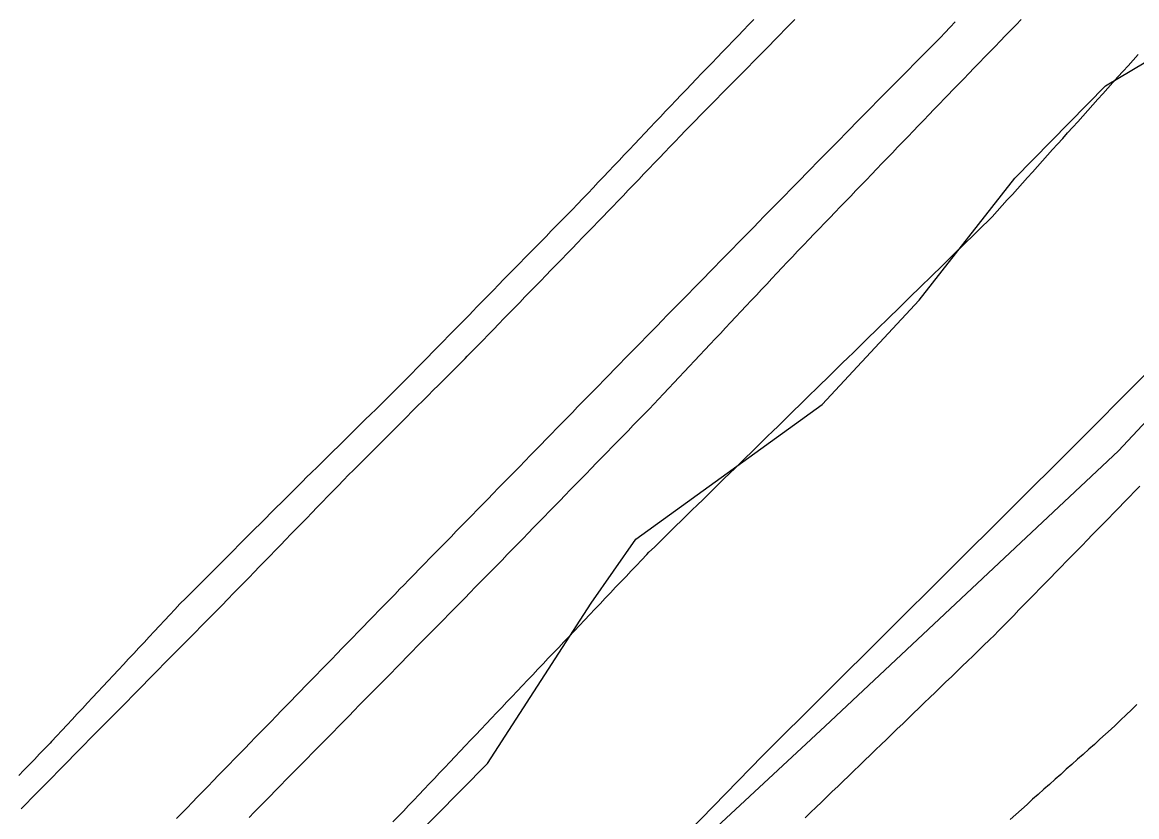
# Model space of a CAD drawing. Extents: x 1901471 to 1963503, y 756461 to 799997.
# Drawn here: x 1930062.4 to 1930210.6, y 772997.5 to 773103.1 of the extents above; entities that cross this region are included whole.
import ezdxf

# ---------------------------------------------------------------- set-up
doc = ezdxf.new("R2010")
doc.units = 0
for name, color, linetype in [('RD_EX_Fence_Other', 7, 'Continuous'), ('RD_EX_H2O', 7, 'Continuous'), ('RD_EX_Road', 7, 'Continuous'), ('RD_EX_VEG', 7, 'Continuous')]:
    doc.layers.add(name, color=color, linetype=linetype)

msp = doc.modelspace()

# ---------------------------------------------------------------- linework, layer by layer
at = {"layer": 'RD_EX_Fence_Other'}
msp.add_lwpolyline([(1930230.69, 773075.39), (1930202.12, 773046.67), (1930160.84, 773005.63), (1930128.22, 772972.13), (1930093.2, 772937.02), (1930073.43, 772918.59), (1930046.34, 772888.73), (1930044.81, 772868.05), (1930041.7, 772840.72), (1929994.8, 772796.32), (1929941.04, 772746.6), (1929894.33, 772713.92), (1929883.55, 772706.62), (1929817.78, 772673.24), (1929792.5, 772663.78), (1929741.61, 772646.35), (1929701.32, 772635.07), (1929691.74, 772624.27), (1929671.21, 772603.84), (1929649.68, 772579.5)], dxfattribs=at)
at = {"layer": 'RD_EX_H2O'}
msp.add_lwpolyline([(1930111.72, 772996.84), (1930112.41, 772997.56), (1930113.1, 772998.29), (1930113.79, 772999.01), (1930114.48, 772999.74), (1930115.17, 773000.46), (1930115.85, 773001.19), (1930116.54, 773001.91), (1930117.23, 773002.64), (1930117.92, 773003.36), (1930118.61, 773004.09), (1930119.3, 773004.81), (1930119.98, 773005.54), (1930120.67, 773006.27), (1930121.36, 773006.99), (1930122.05, 773007.72), (1930122.74, 773008.44), (1930123.43, 773009.17), (1930124.11, 773009.89), (1930124.8, 773010.62), (1930125.49, 773011.34), (1930126.18, 773012.07), (1930126.87, 773012.79), (1930127.56, 773013.52), (1930128.24, 773014.24), (1930128.93, 773014.97), (1930129.62, 773015.69), (1930130.31, 773016.42), (1930131, 773017.15), (1930131.69, 773017.87), (1930132.37, 773018.6), (1930133.06, 773019.32), (1930133.75, 773020.05), (1930134.44, 773020.77), (1930135.13, 773021.5), (1930135.82, 773022.22), (1930136.5, 773022.95), (1930137.19, 773023.67), (1930137.88, 773024.4), (1930138.57, 773025.12), (1930139.26, 773025.85), (1930139.95, 773026.57), (1930140.63, 773027.3), (1930141.32, 773028.03), (1930142.01, 773028.75), (1930142.7, 773029.48), (1930143.39, 773030.2), (1930144.08, 773030.93), (1930144.08, 773030.93), (1930144.76, 773031.65), (1930145.45, 773032.38), (1930145.75, 773032.7), (1930146.47, 773033.39), (1930147.18, 773034.09), (1930147.9, 773034.79), (1930148.61, 773035.49), (1930149.33, 773036.19), (1930150.04, 773036.89), (1930150.76, 773037.59), (1930151.47, 773038.29), (1930152.19, 773038.98), (1930152.9, 773039.68), (1930153.62, 773040.38), (1930154.33, 773041.08), (1930155.05, 773041.78), (1930155.76, 773042.48), (1930156.48, 773043.18), (1930157.19, 773043.88), (1930157.91, 773044.57), (1930158.62, 773045.27), (1930159.34, 773045.97), (1930160.05, 773046.67), (1930160.77, 773047.37), (1930161.48, 773048.07), (1930162.2, 773048.77), (1930162.91, 773049.47), (1930163.63, 773050.16), (1930164.34, 773050.86), (1930165.06, 773051.56), (1930165.77, 773052.26), (1930166.49, 773052.96), (1930167.2, 773053.66), (1930167.92, 773054.36), (1930168.63, 773055.06), (1930169.35, 773055.76), (1930170.06, 773056.45), (1930170.78, 773057.15), (1930171.5, 773057.85), (1930172.21, 773058.55), (1930172.93, 773059.25), (1930173.64, 773059.95), (1930174.36, 773060.65), (1930175.07, 773061.35), (1930175.79, 773062.04), (1930176.5, 773062.74), (1930177.22, 773063.44), (1930177.93, 773064.14), (1930178.65, 773064.84), (1930179.36, 773065.54), (1930180.08, 773066.24), (1930180.79, 773066.94), (1930181.51, 773067.63), (1930182.22, 773068.33), (1930182.94, 773069.03), (1930183.65, 773069.73), (1930184.37, 773070.43), (1930185.08, 773071.13), (1930185.8, 773071.83), (1930186.51, 773072.53), (1930187.23, 773073.22), (1930187.94, 773073.92), (1930188.66, 773074.62), (1930189.37, 773075.32), (1930189.37, 773075.32), (1930190.09, 773076.02), (1930190.8, 773076.72), (1930191.38, 773077.29), (1930192.05, 773078.03), (1930192.72, 773078.77), (1930193.39, 773079.52), (1930194.06, 773080.26), (1930194.73, 773081), (1930195.39, 773081.75), (1930196.06, 773082.49), (1930196.73, 773083.23), (1930197.4, 773083.98), (1930198.07, 773084.72), (1930198.74, 773085.46), (1930199.41, 773086.21), (1930200.08, 773086.95), (1930200.75, 773087.69), (1930201.41, 773088.44), (1930202.08, 773089.18), (1930202.75, 773089.92), (1930203.42, 773090.67), (1930204.09, 773091.41), (1930204.76, 773092.16), (1930205.43, 773092.9), (1930206.1, 773093.64), (1930206.76, 773094.39), (1930207.43, 773095.13), (1930208.1, 773095.87), (1930208.77, 773096.62), (1930209.44, 773097.36), (1930210.11, 773098.1), (1930210.78, 773098.85)], dxfattribs=at)
at = {"layer": 'RD_EX_Road'}
for points in [[(1930159.69, 773103.51), (1930159, 773102.79), (1930158.31, 773102.07), (1930157.61, 773101.35), (1930156.92, 773100.63), (1930156.22, 773099.91), (1930155.53, 773099.19), (1930154.83, 773098.47), (1930154.14, 773097.75), (1930153.45, 773097.03), (1930152.75, 773096.32), (1930152.06, 773095.6), (1930151.36, 773094.88), (1930150.72, 773094.21), (1930150.03, 773093.48), (1930149.34, 773092.76), (1930148.65, 773092.03), (1930147.97, 773091.31), (1930147.28, 773090.58), (1930146.59, 773089.86), (1930145.9, 773089.13), (1930145.21, 773088.41), (1930144.53, 773087.68), (1930143.84, 773086.95), (1930143.15, 773086.23), (1930142.46, 773085.5), (1930141.77, 773084.78), (1930141.09, 773084.05), (1930140.4, 773083.33), (1930139.71, 773082.6), (1930139.02, 773081.88), (1930138.33, 773081.15), (1930137.65, 773080.43), (1930136.96, 773079.7), (1930136.27, 773078.97), (1930135.57, 773078.26), (1930134.87, 773077.54), (1930134.17, 773076.83), (1930133.47, 773076.11), (1930132.77, 773075.4), (1930132.07, 773074.68), (1930131.37, 773073.97), (1930130.67, 773073.26), (1930129.97, 773072.54), (1930129.27, 773071.83), (1930128.57, 773071.11), (1930127.87, 773070.4), (1930127.17, 773069.68), (1930126.47, 773068.97), (1930125.77, 773068.25), (1930125.07, 773067.54), (1930124.37, 773066.82), (1930123.68, 773066.11), (1930122.98, 773065.4), (1930122.28, 773064.68), (1930121.92, 773064.31), (1930121.22, 773063.6), (1930120.52, 773062.89), (1930119.82, 773062.17), (1930119.12, 773061.46), (1930118.42, 773060.75), (1930117.72, 773060.03), (1930117.02, 773059.32), (1930116.31, 773058.6), (1930115.61, 773057.89), (1930114.91, 773057.18), (1930114.21, 773056.46), (1930113.51, 773055.75), (1930112.81, 773055.04), (1930112.32, 773054.53), (1930111.61, 773053.83), (1930110.89, 773053.13), (1930110.18, 773052.43), (1930109.47, 773051.72), (1930108.75, 773051.02), (1930108.04, 773050.32), (1930107.33, 773049.62), (1930106.62, 773048.92), (1930105.9, 773048.22), (1930105.19, 773047.52), (1930104.48, 773046.81), (1930103.77, 773046.11), (1930103.05, 773045.41), (1930102.34, 773044.71), (1930101.63, 773044.01), (1930100.91, 773043.31), (1930100.2, 773042.61), (1930099.74, 773042.15), (1930099.03, 773041.44), (1930098.32, 773040.74), (1930097.62, 773040.03), (1930096.91, 773039.32), (1930096.2, 773038.62), (1930095.5, 773037.91), (1930094.79, 773037.2), (1930094.08, 773036.49), (1930093.38, 773035.79), (1930092.67, 773035.08), (1930091.96, 773034.37), (1930091.25, 773033.67), (1930090.55, 773032.96), (1930089.84, 773032.25), (1930089.13, 773031.55), (1930088.43, 773030.84), (1930087.72, 773030.13), (1930087.01, 773029.42), (1930086.3, 773028.72), (1930085.6, 773028.01), (1930084.89, 773027.3), (1930084.18, 773026.6), (1930083.41, 773025.82), (1930082.72, 773025.09), (1930082.04, 773024.36), (1930081.36, 773023.63), (1930080.68, 773022.89), (1930079.99, 773022.16), (1930079.31, 773021.43), (1930078.63, 773020.7), (1930077.95, 773019.97), (1930077.26, 773019.24), (1930076.58, 773018.51), (1930075.9, 773017.78), (1930075.22, 773017.05), (1930074.53, 773016.32), (1930073.85, 773015.59), (1930073.17, 773014.86), (1930072.49, 773014.13), (1930071.8, 773013.39), (1930071.12, 773012.66), (1930070.44, 773011.93), (1930069.76, 773011.2), (1930069.07, 773010.47), (1930068.39, 773009.74), (1930067.71, 773009.01), (1930067.03, 773008.28), (1930066.34, 773007.55), (1930066.14, 773007.33), (1930065.44, 773006.61), (1930064.75, 773005.89), (1930064.06, 773005.16), (1930063.36, 773004.44), (1930062.67, 773003.72), (1930061.98, 773003)], [(1930062.29, 772998.57), (1930062.99, 772999.28), (1930063.69, 772999.99), (1930064.39, 773000.71), (1930065.09, 773001.42), (1930065.79, 773002.13), (1930066.49, 773002.85), (1930067.19, 773003.56), (1930067.89, 773004.27), (1930068.59, 773004.98), (1930069.29, 773005.7), (1930069.99, 773006.41), (1930070.7, 773007.12), (1930071.4, 773007.84), (1930072.15, 773008.6), (1930072.85, 773009.31), (1930073.56, 773010.02), (1930074.26, 773010.74), (1930074.96, 773011.45), (1930075.66, 773012.16), (1930076.37, 773012.87), (1930077.07, 773013.58), (1930077.77, 773014.29), (1930078.47, 773015), (1930079.18, 773015.72), (1930079.88, 773016.43), (1930080.58, 773017.14), (1930081.28, 773017.85), (1930081.99, 773018.56), (1930082.69, 773019.27), (1930083.39, 773019.98), (1930084.1, 773020.7), (1930084.8, 773021.41), (1930085.5, 773022.12), (1930086.2, 773022.83), (1930086.91, 773023.54), (1930087.61, 773024.25), (1930088.31, 773024.96), (1930089.01, 773025.68), (1930089.72, 773026.39), (1930089.8, 773026.48), (1930090.5, 773027.19), (1930091.2, 773027.91), (1930091.89, 773028.63), (1930092.59, 773029.35), (1930093.29, 773030.06), (1930093.98, 773030.78), (1930094.68, 773031.5), (1930095.38, 773032.21), (1930096.07, 773032.93), (1930096.77, 773033.65), (1930097.47, 773034.37), (1930098.16, 773035.08), (1930098.86, 773035.8), (1930099.56, 773036.52), (1930100.25, 773037.24), (1930100.95, 773037.95), (1930101.65, 773038.67), (1930102.35, 773039.39), (1930103.04, 773040.1), (1930103.74, 773040.82), (1930104.44, 773041.54), (1930105.13, 773042.26), (1930105.83, 773042.97), (1930106.47, 773043.62), (1930107.18, 773044.32), (1930107.89, 773045.03), (1930108.59, 773045.74), (1930109.3, 773046.44), (1930110.01, 773047.15), (1930110.72, 773047.86), (1930111.42, 773048.56), (1930112.13, 773049.27), (1930112.84, 773049.98), (1930113.55, 773050.68), (1930114.25, 773051.39), (1930114.96, 773052.1), (1930115.67, 773052.8), (1930116.38, 773053.51), (1930117.08, 773054.22), (1930117.79, 773054.92), (1930118.5, 773055.63), (1930119.21, 773056.34), (1930119.91, 773057.04), (1930120.62, 773057.75), (1930121.33, 773058.46), (1930121.6, 773058.74), (1930122.3, 773059.46), (1930122.99, 773060.17), (1930123.69, 773060.89), (1930124.39, 773061.61), (1930125.09, 773062.32), (1930125.78, 773063.04), (1930126.48, 773063.76), (1930127.18, 773064.47), (1930127.87, 773065.19), (1930128.57, 773065.91), (1930129.27, 773066.63), (1930129.96, 773067.34), (1930130.66, 773068.06), (1930131.36, 773068.78), (1930132.05, 773069.49), (1930132.75, 773070.21), (1930133.45, 773070.93), (1930134.15, 773071.65), (1930134.84, 773072.36), (1930135.54, 773073.08), (1930136.24, 773073.8), (1930136.93, 773074.51), (1930137.63, 773075.23), (1930138.33, 773075.95), (1930139.02, 773076.66), (1930139.72, 773077.38), (1930140.24, 773077.92), (1930140.93, 773078.64), (1930141.62, 773079.36), (1930142.31, 773080.08), (1930143, 773080.81), (1930143.69, 773081.53), (1930144.39, 773082.25), (1930145.08, 773082.97), (1930145.77, 773083.69), (1930146.46, 773084.42), (1930147.15, 773085.14), (1930147.85, 773085.86), (1930148.54, 773086.58), (1930149.23, 773087.3), (1930149.92, 773088.02), (1930150.61, 773088.75), (1930151.2, 773089.34), (1930151.9, 773090.05), (1930152.6, 773090.77), (1930153.31, 773091.48), (1930154.01, 773092.19), (1930154.71, 773092.9), (1930155.41, 773093.61), (1930156.11, 773094.33), (1930156.82, 773095.04), (1930157.52, 773095.75), (1930158.22, 773096.46), (1930158.92, 773097.18), (1930159.62, 773097.89), (1930160.32, 773098.6), (1930161.03, 773099.31), (1930161.73, 773100.02), (1930162.43, 773100.74), (1930163.13, 773101.45), (1930163.83, 773102.16), (1930164.44, 773102.79), (1930165.13, 773103.5)], [(1930186.47, 773103.19), (1930185.78, 773102.47), (1930185.09, 773101.75), (1930184.49, 773101.13), (1930183.79, 773100.42), (1930183.09, 773099.71), (1930182.39, 773099), (1930181.68, 773098.29), (1930180.98, 773097.57), (1930180.28, 773096.86), (1930179.58, 773096.15), (1930178.87, 773095.44), (1930178.17, 773094.73), (1930177.47, 773094.02), (1930176.77, 773093.3), (1930176.06, 773092.59), (1930175.36, 773091.88), (1930174.66, 773091.17), (1930173.96, 773090.46), (1930173.25, 773089.75), (1930172.55, 773089.03), (1930171.85, 773088.32), (1930171.15, 773087.61), (1930170.44, 773086.9), (1930170.14, 773086.59), (1930169.44, 773085.87), (1930168.74, 773085.16), (1930168.04, 773084.45), (1930167.34, 773083.73), (1930166.64, 773083.02), (1930165.94, 773082.3), (1930165.24, 773081.59), (1930164.54, 773080.88), (1930163.84, 773080.16), (1930163.14, 773079.45), (1930162.44, 773078.73), (1930161.74, 773078.02), (1930161.04, 773077.31), (1930160.34, 773076.59), (1930159.64, 773075.88), (1930158.94, 773075.16), (1930158.24, 773074.45), (1930157.54, 773073.74), (1930156.84, 773073.02), (1930156.59, 773072.77), (1930155.89, 773072.05), (1930155.19, 773071.34), (1930154.49, 773070.62), (1930153.79, 773069.91), (1930153.09, 773069.19), (1930152.39, 773068.48), (1930151.69, 773067.77), (1930150.99, 773067.05), (1930150.29, 773066.34), (1930149.59, 773065.62), (1930148.89, 773064.91), (1930148.19, 773064.19), (1930147.5, 773063.48), (1930146.8, 773062.76), (1930146.1, 773062.05), (1930145.4, 773061.33), (1930144.7, 773060.62), (1930144, 773059.91), (1930143.26, 773059.15), (1930142.56, 773058.44), (1930141.86, 773057.72), (1930141.16, 773057.01), (1930140.47, 773056.29), (1930139.77, 773055.58), (1930139.07, 773054.86), (1930138.37, 773054.15), (1930137.67, 773053.43), (1930136.97, 773052.72), (1930136.27, 773052), (1930135.57, 773051.28), (1930134.87, 773050.57), (1930134.18, 773049.85), (1930133.48, 773049.14), (1930132.78, 773048.42), (1930132.08, 773047.71), (1930131.38, 773046.99), (1930130.68, 773046.28), (1930129.98, 773045.56), (1930129.28, 773044.85), (1930128.52, 773044.06), (1930127.82, 773043.35), (1930127.12, 773042.63), (1930126.42, 773041.92), (1930125.72, 773041.2), (1930125.02, 773040.49), (1930124.33, 773039.77), (1930123.63, 773039.05), (1930122.93, 773038.34), (1930122.23, 773037.62), (1930121.53, 773036.91), (1930120.83, 773036.19), (1930120.14, 773035.48), (1930119.44, 773034.76), (1930118.74, 773034.05), (1930118.04, 773033.33), (1930117.34, 773032.61), (1930116.64, 773031.9), (1930115.94, 773031.18), (1930115.25, 773030.47), (1930114.55, 773029.75), (1930113.85, 773029.04), (1930113.15, 773028.32), (1930112.65, 773027.81), (1930111.95, 773027.09), (1930111.25, 773026.38), (1930110.56, 773025.66), (1930109.86, 773024.94), (1930109.16, 773024.23), (1930108.46, 773023.51), (1930107.77, 773022.8), (1930107.07, 773022.08), (1930106.37, 773021.36), (1930105.67, 773020.65), (1930104.97, 773019.93), (1930104.28, 773019.21), (1930103.58, 773018.5), (1930102.88, 773017.78), (1930102.18, 773017.07), (1930101.49, 773016.35), (1930100.79, 773015.63), (1930100.09, 773014.92), (1930099.39, 773014.2), (1930098.69, 773013.48), (1930098.3, 773013.07), (1930097.6, 773012.36), (1930096.9, 773011.64), (1930096.2, 773010.92), (1930095.51, 773010.21), (1930094.81, 773009.49), (1930094.11, 773008.77), (1930093.42, 773008.06), (1930092.72, 773007.34), (1930092.02, 773006.62), (1930091.32, 773005.91), (1930090.63, 773005.19), (1930089.93, 773004.47), (1930089.23, 773003.76), (1930088.53, 773003.04), (1930087.84, 773002.32), (1930087.14, 773001.6), (1930086.44, 773000.89), (1930085.75, 773000.17), (1930085.05, 772999.45), (1930084.35, 772998.74), (1930083.65, 772998.02), (1930082.96, 772997.3)], [(1930195.25, 773103.52), (1930194.55, 773102.8), (1930193.85, 773102.08), (1930193.16, 773101.36), (1930192.46, 773100.64), (1930191.77, 773099.93), (1930191.07, 773099.21), (1930190.37, 773098.49), (1930189.68, 773097.77), (1930188.98, 773097.06), (1930188.29, 773096.34), (1930187.59, 773095.62), (1930186.89, 773094.9), (1930186.2, 773094.18), (1930185.5, 773093.47), (1930185.06, 773093.01), (1930184.36, 773092.29), (1930183.67, 773091.57), (1930182.97, 773090.85), (1930182.28, 773090.12), (1930181.59, 773089.4), (1930180.89, 773088.68), (1930180.2, 773087.96), (1930179.51, 773087.24), (1930178.81, 773086.52), (1930178.12, 773085.8), (1930177.42, 773085.08), (1930176.73, 773084.36), (1930176.04, 773083.64), (1930175.34, 773082.92), (1930174.65, 773082.2), (1930173.96, 773081.48), (1930173.26, 773080.76), (1930172.57, 773080.04), (1930171.87, 773079.32), (1930171.18, 773078.6), (1930170.49, 773077.88), (1930169.79, 773077.16), (1930169.1, 773076.44), (1930168.41, 773075.72), (1930167.71, 773075), (1930167.02, 773074.28), (1930166.32, 773073.56), (1930165.63, 773072.84), (1930165.51, 773072.71), (1930164.82, 773071.98), (1930164.14, 773071.26), (1930163.45, 773070.53), (1930162.77, 773069.8), (1930162.08, 773069.07), (1930161.4, 773068.34), (1930160.71, 773067.61), (1930160.03, 773066.88), (1930159.35, 773066.16), (1930158.66, 773065.43), (1930157.98, 773064.7), (1930157.29, 773063.97), (1930156.61, 773063.24), (1930155.92, 773062.51), (1930155.24, 773061.78), (1930154.55, 773061.05), (1930153.87, 773060.33), (1930153.18, 773059.6), (1930152.5, 773058.87), (1930151.81, 773058.14), (1930151.13, 773057.41), (1930150.44, 773056.68), (1930149.76, 773055.95), (1930149.07, 773055.23), (1930148.39, 773054.5), (1930147.7, 773053.77), (1930147.02, 773053.04), (1930146.45, 773052.44), (1930145.76, 773051.72), (1930145.06, 773051), (1930144.36, 773050.29), (1930143.66, 773049.57), (1930142.97, 773048.85), (1930142.27, 773048.14), (1930141.57, 773047.42), (1930140.87, 773046.71), (1930140.18, 773045.99), (1930139.48, 773045.27), (1930138.78, 773044.56), (1930138.08, 773043.84), (1930137.39, 773043.12), (1930136.69, 773042.41), (1930135.99, 773041.69), (1930135.29, 773040.97), (1930134.6, 773040.26), (1930133.9, 773039.54), (1930133.2, 773038.83), (1930132.5, 773038.11), (1930131.8, 773037.39), (1930131.11, 773036.68), (1930130.41, 773035.96), (1930129.71, 773035.24), (1930129.01, 773034.53), (1930128.32, 773033.81), (1930127.62, 773033.09), (1930126.92, 773032.38), (1930126.22, 773031.66), (1930125.47, 773030.89), (1930124.77, 773030.18), (1930124.07, 773029.47), (1930123.37, 773028.75), (1930122.67, 773028.04), (1930121.97, 773027.33), (1930121.27, 773026.61), (1930120.57, 773025.9), (1930119.87, 773025.19), (1930119.17, 773024.47), (1930118.47, 773023.76), (1930117.76, 773023.05), (1930117.06, 773022.33), (1930116.36, 773021.62), (1930115.66, 773020.91), (1930114.96, 773020.19), (1930114.26, 773019.48), (1930113.56, 773018.77), (1930112.86, 773018.05), (1930112.16, 773017.34), (1930111.46, 773016.63), (1930110.76, 773015.92), (1930110.05, 773015.2), (1930109.35, 773014.49), (1930108.65, 773013.78), (1930107.95, 773013.06), (1930107.25, 773012.35), (1930106.55, 773011.64), (1930105.85, 773010.92), (1930105.15, 773010.21), (1930104.45, 773009.5), (1930103.75, 773008.78), (1930103.11, 773008.13), (1930102.41, 773007.42), (1930101.7, 773006.71), (1930101, 773006), (1930100.3, 773005.28), (1930099.6, 773004.57), (1930098.9, 773003.86), (1930098.2, 773003.15), (1930097.5, 773002.43), (1930096.8, 773001.72), (1930096.09, 773001.01), (1930095.39, 773000.29), (1930094.69, 772999.58), (1930093.99, 772998.87), (1930093.29, 772998.16), (1930092.59, 772997.44)], [(1930166.53, 772997.4), (1930167.24, 772998.09), (1930167.96, 772998.79), (1930168.68, 772999.48), (1930169.4, 773000.18), (1930170.12, 773000.87), (1930170.84, 773001.57), (1930171.56, 773002.26), (1930172.28, 773002.95), (1930173, 773003.65), (1930173.72, 773004.34), (1930174.44, 773005.04), (1930175.16, 773005.73), (1930175.88, 773006.43), (1930176.6, 773007.12), (1930177.32, 773007.82), (1930178.04, 773008.51), (1930178.76, 773009.21), (1930179.48, 773009.9), (1930180.2, 773010.59), (1930180.91, 773011.29), (1930181.63, 773011.98), (1930182.35, 773012.68), (1930183.07, 773013.37), (1930183.79, 773014.07), (1930184.51, 773014.76), (1930185.23, 773015.46), (1930185.95, 773016.15), (1930186.67, 773016.85), (1930187.39, 773017.54), (1930188.11, 773018.23), (1930188.83, 773018.93), (1930189.55, 773019.62), (1930190.27, 773020.32), (1930190.99, 773021.01), (1930191.71, 773021.71), (1930192.15, 773022.16), (1930192.84, 773022.87), (1930193.54, 773023.59), (1930194.24, 773024.3), (1930194.94, 773025.02), (1930195.64, 773025.73), (1930196.34, 773026.45), (1930197.04, 773027.16), (1930197.73, 773027.88), (1930198.43, 773028.59), (1930199.13, 773029.31), (1930199.83, 773030.03), (1930200.53, 773030.74), (1930201.23, 773031.46), (1930201.93, 773032.17), (1930202.63, 773032.89), (1930203.32, 773033.6), (1930204.02, 773034.32), (1930204.72, 773035.03), (1930205.42, 773035.75), (1930206.12, 773036.46), (1930206.82, 773037.18), (1930207.52, 773037.9), (1930208.21, 773038.61), (1930208.91, 773039.33), (1930209.61, 773040.04), (1930210.31, 773040.76), (1930211.01, 773041.47)], [(1930210.6, 773012.46), (1930209.89, 773011.76), (1930209.17, 773011.06), (1930208.45, 773010.37), (1930207.73, 773009.67), (1930207.21, 773009.16), (1930206.46, 773008.49), (1930205.71, 773007.83), (1930204.97, 773007.16), (1930204.22, 773006.5), (1930203.47, 773005.83), (1930202.73, 773005.17), (1930201.98, 773004.5), (1930201.23, 773003.84), (1930200.49, 773003.17), (1930199.74, 773002.51), (1930198.99, 773001.84), (1930198.25, 773001.18), (1930197.5, 773000.51), (1930196.75, 772999.85), (1930196.01, 772999.18), (1930195.26, 772998.52), (1930194.51, 772997.85), (1930193.77, 772997.18)]]:
    msp.add_lwpolyline(points, dxfattribs=at)
at = {"layer": 'RD_EX_VEG'}
for points in [[(1930011.48, 772886.35), (1930044.44, 772916.8), (1930056.93, 772932.01), (1930078.55, 772957.35), (1930103.59, 772983.67), (1930124.27, 773004.63), (1930138.07, 773025.93), (1930144.02, 773034.41), (1930168.76, 773052.31), (1930181.68, 773066.18), (1930194.37, 773082.4), (1930206.42, 773094.68), (1930218.58, 773101.93)], [(1930232.02, 773071.7), (1930208.18, 773046.19), (1930169.19, 773009.56), (1930137.18, 772979.86), (1930102.04, 772944.69), (1930074.77, 772916.37), (1930069.81, 772905.84), (1930063.07, 772898.87)]]:
    msp.add_lwpolyline(points, dxfattribs=at)

doc.saveas('drawing.dxf')
